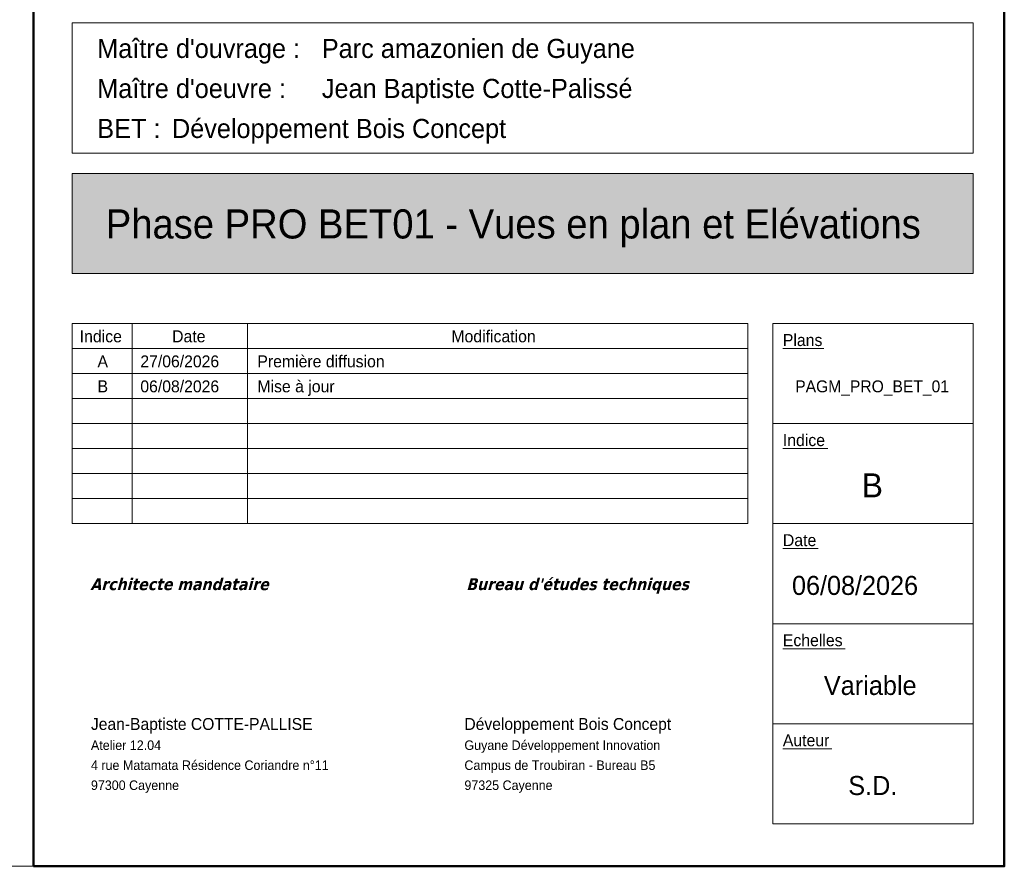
# Model space of a CAD drawing. Header units: millimetres. Extents: x 0 to 1517, y -116 to 725.
# Tile 444 of 501: x 1320 to 1517, y -116 to 54. Entities that reach past the tile are written whole.
import ezdxf

# ---------------------------------------------------------------- set-up
doc = ezdxf.new("R2010")
doc.units = ezdxf.units.MM
doc.layers.add('Ech.1_1', color=7, linetype='Continuous')
doc.styles.add('franklin gothic book-', font='txt', dxfattribs={"height": 1})
doc.styles.add('franklin gothic book-b', font='txt', dxfattribs={"height": 1})
doc.styles.add('tahoma-bi', font='txt', dxfattribs={"height": 1})

msp = doc.modelspace()

# ---------------------------------------------------------------- hatches: boundary and pattern name
at = {"layer": 'Ech.1_1', "linetype": 'Continuous', "lineweight": 5, "true_color": 0xe7e7e7, "transparency": 33554687}
msp.add_hatch(color=254, dxfattribs=at).paths.add_polyline_path([(1330.47, 2.988), (1510.47, 2.988), (1510.47, 22.988), (1330.47, 22.988), (1330.47, 2.988)])

# ---------------------------------------------------------------- linework, layer by layer
at = {"layer": 'Ech.1_1', "color": 251, "linetype": 'Continuous', "lineweight": 18}
for p, q in [((1330.47, -47.012), (1330.47, -7.012)), ((1330.47, -7.012), (1465.47, -7.012)), ((1342.47, -7.012), (1342.47, -47.012)), ((1365.47, -7.012), (1365.47, -47.012)), ((1465.47, -7.012), (1465.47, -47.012)), ((1330.47, -12.012), (1465.47, -12.012)), ((1330.47, -17.012), (1465.47, -17.012)), ((1330.47, -22.012), (1465.47, -22.012)), ((1330.47, -22.012), (1465.47, -22.012)), ((1330.47, -27.012), (1465.47, -27.012)), ((1330.47, -32.012), (1465.47, -32.012)), ((1330.47, -37.012), (1465.47, -37.012)), ((1330.47, -42.012), (1465.47, -42.012)), ((1330.47, -47.012), (1465.47, -47.012))]:
    msp.add_line(p, q, dxfattribs=at)
at = {"layer": 'Ech.1_1', "color": 251, "linetype": 'Continuous', "lineweight": 5}
for p, q in [((1472.47, -12.012), (1480.69, -12.012)), ((1472.47, -32.012), (1481.468, -32.012)), ((1472.47, -52.012), (1479.559, -52.012)), ((1472.47, -72.012), (1484.915, -72.012)), ((1472.47, -92.012), (1482.281, -92.012))]:
    msp.add_line(p, q, dxfattribs=at)
at = {"layer": 'Ech.1_1', "color": 7, "linetype": 'Continuous', "lineweight": 5}
msp.add_lwpolyline([(327.72, -115.512), (1516.72, -115.512), (1516.72, 725.488), (327.72, 725.488), (327.72, -115.512)], close=True, dxfattribs=at)
at = {"layer": 'Ech.1_1', "color": 251, "linetype": 'Continuous', "lineweight": 50}
msp.add_lwpolyline([(1322.72, -115.512), (1322.72, 165.488), (1516.72, 165.488), (1516.72, -115.512), (1322.72, -115.512)], close=True, dxfattribs=at)
at = {"layer": 'Ech.1_1', "color": 251, "linetype": 'Continuous', "lineweight": 18}
for points in [[(1330.47, 53.077), (1510.47, 53.077), (1510.47, 27.077), (1330.47, 27.077), (1330.47, 53.077)], [(1470.47, -7.012), (1510.47, -7.012), (1510.47, -27.012), (1470.47, -27.012), (1470.47, -7.012)], [(1470.47, -27.012), (1510.47, -27.012), (1510.47, -47.012), (1470.47, -47.012), (1470.47, -27.012)], [(1470.47, -47.012), (1510.47, -47.012), (1510.47, -67.012), (1470.47, -67.012), (1470.47, -47.012)], [(1470.47, -67.012), (1510.47, -67.012), (1510.47, -87.012), (1470.47, -87.012), (1470.47, -67.012)], [(1470.47, -87.012), (1510.47, -87.012), (1510.47, -107.012), (1470.47, -107.012), (1470.47, -87.012)]]:
    msp.add_lwpolyline(points, close=True, dxfattribs=at)
at = {"layer": 'Ech.1_1', "color": 9, "linetype": 'Continuous', "lineweight": 18}
msp.add_lwpolyline([(1330.47, 22.988), (1510.47, 22.988), (1510.47, 2.988), (1330.47, 2.988), (1330.47, 22.988)], close=True, dxfattribs=at)
at = {"layer": 'Ech.1_1', "color": 9, "linetype": 'Continuous', "lineweight": 5}
msp.add_lwpolyline([(1330.47, 2.988), (1510.47, 2.988), (1510.47, 22.988), (1330.47, 22.988), (1330.47, 2.988)], close=True, dxfattribs=at)

# ---------------------------------------------------------------- texts
at = {"layer": 'Ech.1_1', "color": 251, "linetype": 'Continuous', "style": 'franklin gothic book-', "width": 0.99}
for s, height, p in [("Maître d'ouvrage :", 3.8133, (1335.47, 46.077)), ("Maître d'oeuvre :", 3.8132, (1335.47, 38.077)), ('BET :', 3.8198, (1335.47, 30.077)), ('Plans', 2.3871, (1472.47, -11.512)), ('Indice', 2.3862, (1472.47, -31.512)), ('Date', 2.3919, (1472.47, -51.512)), ('Echelles', 2.3847, (1472.47, -71.512)), ('Auteur', 2.3835, (1472.47, -91.512))]:
    msp.add_text(s, height=height, dxfattribs=at).set_placement(p)
at = {"layer": 'Ech.1_1', "color": 16, "linetype": 'Continuous', "style": 'franklin gothic book-', "width": 0.99}
for s, height, p in [('Parc amazonien de Guyane', 3.8117, (1380.351, 46.077)), ('Jean Baptiste Cotte-Palissé', 3.8172, (1380.351, 38.077)), ('Développement Bois Concept', 3.8125, (1350.402, 30.077))]:
    msp.add_text(s, height=height, dxfattribs=at).set_placement(p)
at = {"layer": 'Ech.1_1', "color": 7, "linetype": 'Continuous'}
for s, height, style, width, p in [('Phase PRO BET01 - Vues en plan et Elévations', 5.8216, 'franklin gothic book-b', 0.98, (1337.184, 9.988)), ('Indice', 2.3862, 'franklin gothic book-', 0.99, (1331.971, -10.762)), ('Date', 2.3919, 'franklin gothic book-', 0.99, (1350.425, -10.762)), ('Modification', 2.386, 'franklin gothic book-', 0.99, (1406.233, -10.762)), ('A', 2.386, 'franklin gothic book-b', 0.99, (1335.524, -15.762)), ('27/06/2026', 2.3769, 'franklin gothic book-', 0.99, (1344.087, -15.762)), ('Première diffusion', 2.3834, 'franklin gothic book-', 0.99, (1367.47, -15.762)), ('B', 2.399, 'franklin gothic book-b', 0.99, (1335.524, -20.762)), ('06/08/2026', 2.3766, 'franklin gothic book-', 0.99, (1344.087, -20.762)), ('Mise à jour', 2.3842, 'franklin gothic book-', 0.99, (1367.47, -20.762)), ('PAGM_PRO_BET_01', 2.3824, 'franklin gothic book-', 0.98, (1474.946, -20.762)), ('B', 4.811, 'franklin gothic book-', 0.99, (1488.218, -41.762)), ('06/08/2026', 3.8026, 'franklin gothic book-', 0.99, (1474.298, -61.262)), ('Variable', 3.8166, 'franklin gothic book-', 0.99, (1480.662, -81.262)), ('Atelier 12.04', 1.9052, 'franklin gothic book-', 0.98, (1334.215, -92.251)), ('Guyane Développement Innovation', 1.9045, 'franklin gothic book-', 0.98, (1408.842, -92.251)), ('4 rue Matamata Résidence Coriandre n°11', 1.9056, 'franklin gothic book-', 0.98, (1334.215, -96.251)), ('Campus de Troubiran - Bureau B5', 1.9054, 'franklin gothic book-', 0.98, (1408.842, -96.251)), ('97300 Cayenne', 1.9028, 'franklin gothic book-', 0.98, (1334.215, -100.251)), ('97325 Cayenne', 1.9028, 'franklin gothic book-', 0.98, (1408.842, -100.251)), ('S.D.', 3.8072, 'franklin gothic book-', 0.99, (1485.541, -101.262))]:
    msp.add_text(s, height=height, dxfattribs=dict(at, style=style, width=width)).set_placement(p)
at = {"layer": 'Ech.1_1', "color": 15, "linetype": 'Continuous', "true_color": 0xa83e30, "style": 'franklin gothic book-', "width": 0.98}
for s, height, p in [('Jean-Baptiste COTTE-PALLISE', 2.3842, (1334.215, -88.251)), ('Développement Bois Concept', 2.3828, (1408.842, -88.251))]:
    msp.add_text(s, height=height, dxfattribs=at).set_placement(p)

# ---------------------------------------------------------------- next in the draw order: texts
at = {"layer": 'Ech.1_1', "color": 9, "linetype": 'Continuous', "char_height": 2.5, "attachment_point": 1, "style": 'tahoma-bi', "bg_fill": 3, "box_fill_scale": 1.15, "bg_fill_color": 256, "bg_fill_true_color": 13158600, "bg_fill_transparency": 33554687}
for s, insert in [('\\A1;\\fTahoma|b1|i1;\\W1.000000;\\H2.388200;Architecte mandataire', (1334.077, -57.914)), ("\\A1;\\fTahoma|b1|i1;\\W1.000000;\\H2.382600;Bureau d'études techniques", (1409.215, -57.914))]:
    msp.add_mtext(s, dxfattribs=dict(at, insert=insert))

doc.saveas('drawing.dxf')
